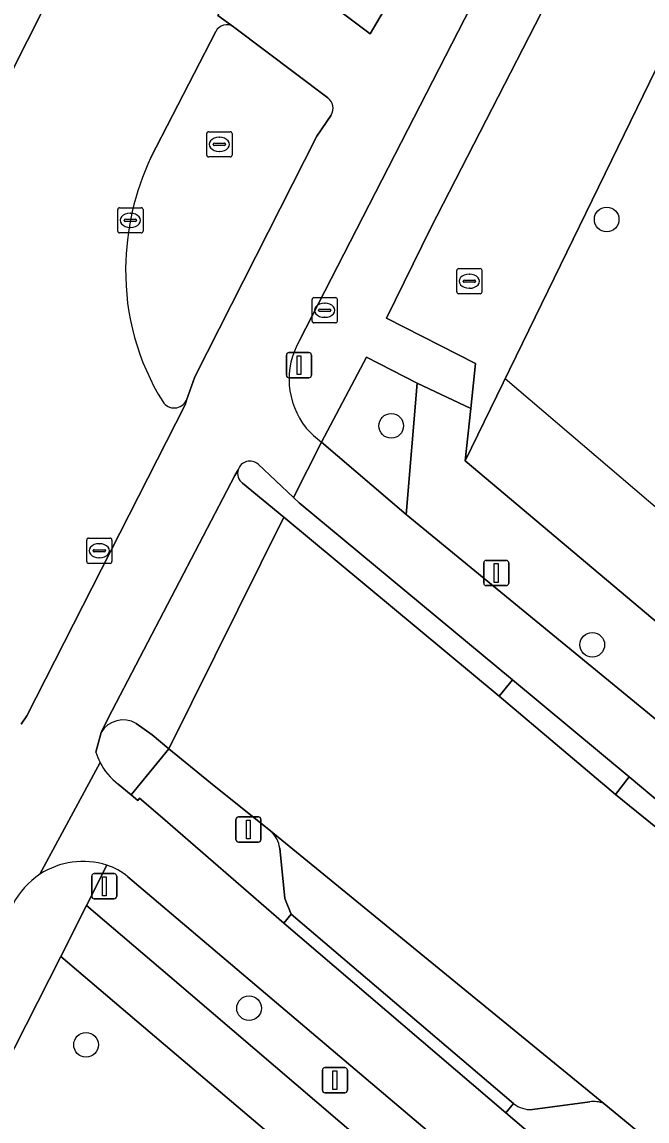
# Model space of a CAD drawing. Extents: x 161477 to 163040, y 383680 to 384871.
# Drawn here: x 161675.2 to 161699.99, y 384537.26 to 384580.85 of the extents above; entities that cross this region are included whole.
import ezdxf

# ---------------------------------------------------------------- set-up
doc = ezdxf.new("R2010")
doc.units = 0
for name, color, linetype in [('IMGEO_Berm_groen', 7, 'Continuous'), ('IMGEO_Boom', 7, 'Continuous'), ('IMGEO_Fietspad_gesloten', 7, 'Continuous'), ('IMGEO_Groenvoorziening', 7, 'Continuous'), ('IMGEO_Hek', 7, 'Continuous'), ('IMGEO_Kolk', 7, 'Continuous'), ('IMGEO_Lichtmast', 7, 'Continuous'), ('IMGEO_Parkeervlak_halfverhard', 7, 'Continuous'), ('IMGEO_Rijbaan_lokaal_gesloten', 7, 'Continuous'), ('IMGEO_Rijbaan_lokaal_open', 7, 'Continuous'), ('IMGEO_Rioolput', 7, 'Continuous'), ('IMGEO_Verkeersbordpaal', 7, 'Continuous'), ('IMGEO_Verkeerseiland_groen', 7, 'Continuous'), ('IMGEO_Verkeerseiland_open', 7, 'Continuous'), ('IMGEO_Voetpad_open', 7, 'Continuous')]:
    doc.layers.add(name, color=color, linetype=linetype)

msp = doc.modelspace()

# ---------------------------------------------------------------- linework, layer by layer
at = {"layer": 'IMGEO_Berm_groen'}
for points in [[(161685.071, 384548.759), (161682.681, 384550.668), (161681.026, 384552.017), (161679.526, 384550.201), (161679.798, 384549.968), (161679.856, 384550.067), (161680.679, 384549.366), (161685.58, 384545.099), (161685.872, 384545.456), (161685.627, 384546.087), (161685.421, 384548.076)], [(161678.56, 384547.407), (161677.753, 384545.804), (161681.058, 384542.99), (161731.371, 384500), (161746.134, 384487.423), (161749.434, 384491.319), (161747.506, 384491.552)], [(161742.471, 384493.27), (161738.494, 384496.491), (161732.151, 384501.995), (161718.936, 384513.436), (161679.396, 384546.949)], [(161694.702, 384537.947), (161694.395, 384537.587), (161698.057, 384534.466), (161699.909, 384536.614), (161699.78, 384536.72), (161698.275, 384537.951)], [(161697.718, 384538.021), (161695.443, 384537.714)]]:
    msp.add_lwpolyline(points, dxfattribs=at)
for centre, radius, start, end in [((161684.322, 384547.944), 1.107, 6.8457, 47.4196), ((161677.84, 384545.101), 2.415, 49.9034, 72.6647), ((161695.381, 384538.812), 1.1, 231.8707, 273.2189), ((161697.876, 384537.024), 1.009, 66.6889, 98.9851)]:
    msp.add_arc(centre, radius, start, end, dxfattribs=at)
at = {"layer": 'IMGEO_Boom'}
for centre in [(161698.392, 384573.016), (161689.845, 384564.831), (161697.821, 384556.146), (161684.205, 384541.732), (161677.738, 384540.281)]:
    msp.add_circle(centre, 0.489, dxfattribs=at)
at = {"layer": 'IMGEO_Fietspad_gesloten'}
for points in [[(161686.205, 384568.22), (161693.509, 384582.44), (161690.919, 384583.725), (161690.534, 384582.971), (161690.43, 384582.794), (161689.008, 384580.382), (161684.53, 384583.749), (161684.384, 384583.848), (161682.964, 384581.111), (161683.591, 384580.662), (161687.327, 384577.839)], [(161687.466, 384577.152), (161686.89, 384576.321), (161682.057, 384566.78), (161681.723, 384565.846), (161681.664, 384565.664), (161675.383, 384553.328), (161675.166, 384553)], [(161684.563, 384563.315), (161685.966, 384561.992), (161687.075, 384564.182)], [(161690.433, 384561.316), (161687.075, 384564.182), (161685.966, 384561.992), (161686.191, 384561.78), (161694.656, 384554.753), (161699.289, 384550.909), (161703.129, 384547.68)], [(161678.133, 384551.887), (161678.338, 384552.67), (161678.622, 384553.233), (161683.645, 384562.864), (161683.771, 384563.091)], [(161712.387, 384543.312), (161690.433, 384561.316)], [(161678.292, 384551.482), (161675.907, 384547.044)], [(161675.907, 384547.044), (161678.292, 384551.482)], [(161698.057, 384534.466), (161694.395, 384537.587), (161685.58, 384545.099), (161680.679, 384549.366), (161679.856, 384550.067), (161679.798, 384549.968), (161679.526, 384550.201), (161679.011, 384550.623)], [(161679.396, 384546.949), (161718.936, 384513.436), (161732.151, 384501.995), (161738.494, 384496.491), (161742.471, 384493.27)]]:
    msp.add_lwpolyline(points, dxfattribs=at)
for centre, radius, start, end in [((161687.009, 384577.417), 0.529, 329.9005, 52.9758), ((161688.902, 384566.676), 3.108, 150.2052, 218.446), ((161690.22, 384568.194), 5.098, 222.6058, 231.9049), ((161684.242, 384562.937), 0.496, 49.6734, 161.9114), ((161680.384, 384552.537), 2.343, 196.1067, 206.7625), ((161680.461, 384552.567), 2.425, 206.574, 233.286), ((161677.616, 384544.433), 3.12, 72.3791, 123.2032), ((161677.84, 384545.101), 2.415, 49.9034, 72.6647), ((161677.611, 384544.441), 3.111, 123.2095, 152.6815)]:
    msp.add_arc(centre, radius, start, end, dxfattribs=at)
at = {"layer": 'IMGEO_Groenvoorziening'}
for points in [[(161725.311, 384630.208), (161721.185, 384632.047), (161717.579, 384624.698), (161697.993, 384585.483), (161691.411, 384572.685), (161689.66, 384569.1), (161693.187, 384567.301), (161692.997, 384565.522), (161692.773, 384563.441)], [(161690.879, 384566.528), (161688.861, 384567.553), (161687.075, 384564.182), (161690.433, 384561.316)]]:
    msp.add_lwpolyline(points, close=True, dxfattribs=at)
for points in [[(161725.311, 384630.208), (161692.773, 384563.441), (161758.806, 384507.866), (161760.886, 384500.893), (161760.961, 384500.987), (161761.131, 384500.854)], [(161655.123, 384380.786), (161705.198, 384439.501), (161703.363, 384440.983), (161707.91, 384446.382), (161709.855, 384444.859), (161729.976, 384468.339), (161744.705, 384485.735), (161723.453, 384503.883), (161709.781, 384515.739), (161680.014, 384540.993), (161676.741, 384543.785), (161660.175, 384511.161), (161637.594, 384466.689), (161619.35, 384430.848), (161600.945, 384394.608), (161593.687, 384380.342), (161587.084, 384366.964)]]:
    msp.add_lwpolyline(points, dxfattribs=at)
at = {"layer": 'IMGEO_Hek'}
for points in [[(161725.311, 384630.208), (161694.364, 384566.706)], [(161694.364, 384566.706), (161703.664, 384558.776), (161724.439, 384541.249), (161745.033, 384523.877), (161742.926, 384521.23)]]:
    msp.add_lwpolyline(points, dxfattribs=at)
at = {"layer": 'IMGEO_Kolk'}
for p, q in [((161679.072, 384573.482), (161679.924, 384573.482)), ((161678.997, 384572.556), (161678.997, 384573.408)), ((161679.485, 384573.262), (161679.51, 384573.262)), ((161679.998, 384573.408), (161679.998, 384572.556)), ((161679.256, 384572.976), (161679.256, 384572.988)), ((161679.694, 384572.939), (161679.296, 384572.939)), ((161679.299, 384573.025), (161679.697, 384573.025)), ((161679.508, 384572.702), (161679.483, 384572.702)), ((161679.74, 384572.988), (161679.74, 384572.976)), ((161679.924, 384572.482), (161679.072, 384572.482))]:
    msp.add_line(p, q, dxfattribs=at)
for points in [[(161679.072, 384573.482), (161679.924, 384573.482)], [(161678.997, 384572.556), (161678.997, 384573.408)], [(161679.998, 384573.408), (161679.998, 384572.556)], [(161679.924, 384572.482), (161679.072, 384572.482)]]:
    msp.add_lwpolyline(points, dxfattribs=at)
for centre, radius, start, end in [((161679.074, 384573.406), 0.0765, 91.552, 178.448), ((161679.074, 384573.406), 0.0765, 91.552, 178.448), ((161679.922, 384573.406), 0.0765, 1.552, 88.448), ((161679.922, 384573.406), 0.0765, 1.552, 88.448), ((161679.296, 384572.985), 0.0403, 85.8775, 175.7526), ((161679.293, 384572.975), 0.0366, 178.938, 274.7102), ((161679.697, 384572.982), 0.043, 264.8664, 352.4533), ((161679.701, 384572.987), 0.0386, 1.7309, 96.639), ((161679.074, 384572.558), 0.0765, 181.552, 268.448), ((161679.074, 384572.558), 0.0765, 181.552, 268.448), ((161679.922, 384572.558), 0.0765, 271.552, 358.448), ((161679.922, 384572.558), 0.0765, 271.552, 358.448)]:
    msp.add_arc(centre, radius, start, end, dxfattribs=at)
for centre, major_axis, ratio, start_param, end_param in [((161679.484, 384572.982), (-0.387, 0.002), 0.722429, 4.712389, 7.853982), ((161679.509, 384572.982), (-0.39, 0.002), 0.717154, 1.570796, 4.712389)]:
    msp.add_ellipse(centre, major_axis=major_axis, ratio=ratio, start_param=start_param, end_param=end_param, dxfattribs=at)
at = {"layer": 'IMGEO_Lichtmast'}
for p, q in [((161685.689, 384566.838), (161685.689, 384567.638)), ((161685.689, 384567.638), (161685.689, 384566.838)), ((161685.789, 384567.738), (161686.579, 384567.738)), ((161686.579, 384567.738), (161685.789, 384567.738)), ((161686.679, 384567.638), (161686.679, 384566.838)), ((161686.679, 384566.838), (161686.679, 384567.638)), ((161686.579, 384566.738), (161685.789, 384566.738)), ((161685.789, 384566.738), (161686.579, 384566.738)), ((161693.515, 384558.592), (161693.515, 384559.392)), ((161693.515, 384559.392), (161693.515, 384558.592)), ((161693.615, 384559.492), (161694.405, 384559.492)), ((161694.405, 384559.492), (161693.615, 384559.492)), ((161694.505, 384559.392), (161694.505, 384558.592)), ((161694.505, 384558.592), (161694.505, 384559.392)), ((161694.405, 384558.492), (161693.615, 384558.492)), ((161693.615, 384558.492), (161694.405, 384558.492)), ((161683.685, 384548.42), (161683.685, 384549.22)), ((161683.685, 384549.22), (161683.685, 384548.42)), ((161683.785, 384549.32), (161684.575, 384549.32)), ((161684.575, 384549.32), (161683.785, 384549.32)), ((161684.675, 384549.22), (161684.675, 384548.42)), ((161684.675, 384548.42), (161684.675, 384549.22)), ((161684.575, 384548.32), (161683.785, 384548.32)), ((161683.785, 384548.32), (161684.575, 384548.32)), ((161687.115, 384538.477), (161687.115, 384539.277)), ((161687.115, 384539.277), (161687.115, 384538.477)), ((161687.215, 384539.377), (161688.005, 384539.377)), ((161688.005, 384539.377), (161687.215, 384539.377)), ((161688.105, 384539.277), (161688.105, 384538.477)), ((161688.105, 384538.477), (161688.105, 384539.277)), ((161688.005, 384538.377), (161687.215, 384538.377)), ((161687.215, 384538.377), (161688.005, 384538.377))]:
    msp.add_line(p, q, dxfattribs=at)
for points in [[(161686.109, 384567.613), (161686.259, 384567.613), (161686.259, 384566.863), (161686.109, 384566.863), (161686.109, 384567.613)], [(161693.935, 384559.367), (161694.085, 384559.367), (161694.085, 384558.617), (161693.935, 384558.617), (161693.935, 384559.367)], [(161684.105, 384549.195), (161684.255, 384549.195), (161684.255, 384548.445), (161684.105, 384548.445), (161684.105, 384549.195)], [(161687.535, 384539.252), (161687.685, 384539.252), (161687.685, 384538.502), (161687.535, 384538.502), (161687.535, 384539.252)]]:
    msp.add_lwpolyline(points, dxfattribs=at)
for centre, start, end in [((161685.789, 384567.638), 90, 180), ((161685.789, 384567.638), 90, 180), ((161686.579, 384567.638), 0, 90), ((161686.579, 384567.638), 360, 90), ((161685.789, 384566.838), 180, 270), ((161685.789, 384566.838), 180, 270), ((161686.579, 384566.838), 270, 0), ((161686.579, 384566.838), 270, 0), ((161693.615, 384559.392), 90, 180), ((161693.615, 384559.392), 90, 180), ((161694.405, 384559.392), 0, 90), ((161694.405, 384559.392), 360, 90), ((161693.615, 384558.592), 180, 270), ((161693.615, 384558.592), 180, 270), ((161694.405, 384558.592), 270, 0), ((161694.405, 384558.592), 270, 0), ((161683.785, 384549.22), 90, 180), ((161683.785, 384549.22), 90, 180), ((161684.575, 384549.22), 0, 90), ((161684.575, 384549.22), 360, 90), ((161683.785, 384548.42), 180, 270), ((161683.785, 384548.42), 180, 270), ((161684.575, 384548.42), 270, 0), ((161684.575, 384548.42), 270, 0), ((161687.215, 384539.277), 90, 180), ((161687.215, 384539.277), 90, 180), ((161688.005, 384539.277), 0, 90), ((161688.005, 384539.277), 360, 90), ((161687.215, 384538.477), 180, 270), ((161687.215, 384538.477), 180, 270), ((161688.005, 384538.477), 270, 0), ((161688.005, 384538.477), 270, 0)]:
    msp.add_arc(centre, 0.1, start, end, dxfattribs=at)
at = {"layer": 'IMGEO_Parkeervlak_halfverhard'}
for points in [[(161698.275, 384537.951), (161685.071, 384548.759)], [(161685.421, 384548.076), (161685.627, 384546.087), (161685.872, 384545.456), (161694.702, 384537.947)], [(161695.443, 384537.714), (161697.718, 384538.021)]]:
    msp.add_lwpolyline(points, dxfattribs=at)
for centre, radius, start, end in [((161684.322, 384547.944), 1.107, 6.8457, 47.4196), ((161695.381, 384538.812), 1.1, 231.8707, 273.2189), ((161697.876, 384537.024), 1.009, 66.6889, 98.9851)]:
    msp.add_arc(centre, radius, start, end, dxfattribs=at)
at = {"layer": 'IMGEO_Rijbaan_lokaal_gesloten'}
for points in [[(161683.591, 384580.662), (161682.964, 384581.111), (161684.384, 384583.848), (161684.53, 384583.749), (161685.788, 384586.262), (161685.799, 384586.292), (161685.811, 384586.321), (161683.226, 384588.391), (161680.64, 384590.46), (161679.234, 384587.729), (161677.707, 384584.647), (161673.111, 384575.596)], [(161680.307, 384575.468), (161682.884, 384580.472)], [(161675.166, 384553), (161675.383, 384553.328), (161681.664, 384565.664), (161681.723, 384565.846)], [(161683.771, 384563.091), (161683.645, 384562.864), (161678.622, 384553.233), (161678.338, 384552.67)], [(161685.58, 384561.202), (161683.948, 384562.557)], [(161679.729, 384553.028), (161680.363, 384552.576), (161681.026, 384552.017), (161685.58, 384561.202)], [(161716.216, 384537.169), (161711.444, 384540.818), (161704.786, 384545.311), (161698.747, 384550.205), (161694.124, 384554.107), (161685.58, 384561.202), (161681.026, 384552.017), (161682.681, 384550.668), (161685.071, 384548.759), (161698.275, 384537.951), (161699.78, 384536.72)]]:
    msp.add_lwpolyline(points, dxfattribs=at)
for centre, radius, start, end in [((161683.328, 384580.23), 0.506, 58.6748, 151.4098), ((161689.828, 384570.995), 10.519, 154.8357, 179.5264), ((161689.064, 384570.944), 9.756, 179.1881, 211.8947), ((161681.236, 384566.076), 0.538, 212.1767, 334.7488), ((161684.251, 384562.954), 0.499, 164.0376, 232.6391), ((161679.214, 384552.148), 1.02, 59.6672, 149.1986)]:
    msp.add_arc(centre, radius, start, end, dxfattribs=at)
at = {"layer": 'IMGEO_Rijbaan_lokaal_open'}
msp.add_lwpolyline([(161694.124, 384554.107), (161698.747, 384550.205), (161699.289, 384550.909), (161694.656, 384554.753)], close=True, dxfattribs=at)
at = {"layer": 'IMGEO_Rioolput'}
for p, q in [((161682.528, 384575.568), (161682.528, 384576.42)), ((161682.603, 384576.494), (161683.455, 384576.494)), ((161683.016, 384576.274), (161683.041, 384576.274)), ((161683.529, 384576.42), (161683.529, 384575.568)), ((161682.787, 384575.988), (161682.787, 384576)), ((161683.225, 384575.951), (161682.827, 384575.951)), ((161682.83, 384576.037), (161683.228, 384576.037)), ((161683.039, 384575.714), (161683.014, 384575.714)), ((161683.271, 384576), (161683.271, 384575.988)), ((161683.455, 384575.494), (161682.603, 384575.494)), ((161692.445, 384570.141), (161692.445, 384570.993)), ((161692.52, 384571.067), (161693.372, 384571.067)), ((161693.446, 384570.993), (161693.446, 384570.141)), ((161692.704, 384570.561), (161692.704, 384570.573)), ((161693.142, 384570.524), (161692.744, 384570.524)), ((161692.747, 384570.61), (161693.145, 384570.61)), ((161692.933, 384570.847), (161692.958, 384570.847)), ((161693.188, 384570.573), (161693.188, 384570.561)), ((161693.372, 384570.067), (161692.52, 384570.067)), ((161692.956, 384570.287), (161692.931, 384570.287)), ((161686.706, 384568.988), (161686.706, 384569.84)), ((161686.781, 384569.914), (161687.633, 384569.914)), ((161687.194, 384569.694), (161687.219, 384569.694)), ((161687.707, 384569.84), (161687.707, 384568.988)), ((161686.965, 384569.408), (161686.965, 384569.42)), ((161687.403, 384569.371), (161687.005, 384569.371)), ((161687.008, 384569.457), (161687.406, 384569.457)), ((161687.217, 384569.134), (161687.192, 384569.134)), ((161687.449, 384569.42), (161687.449, 384569.408)), ((161687.633, 384568.914), (161686.781, 384568.914)), ((161677.765, 384559.45), (161677.765, 384560.302)), ((161677.84, 384560.376), (161678.692, 384560.376)), ((161678.253, 384560.156), (161678.278, 384560.156)), ((161678.766, 384560.302), (161678.766, 384559.45)), ((161678.024, 384559.87), (161678.024, 384559.882)), ((161678.462, 384559.833), (161678.064, 384559.833)), ((161678.067, 384559.919), (161678.465, 384559.919)), ((161678.276, 384559.596), (161678.251, 384559.596)), ((161678.508, 384559.882), (161678.508, 384559.87)), ((161678.692, 384559.376), (161677.84, 384559.376))]:
    msp.add_line(p, q, dxfattribs=at)
for points in [[(161682.528, 384575.568), (161682.528, 384576.42)], [(161682.603, 384576.494), (161683.455, 384576.494)], [(161683.529, 384576.42), (161683.529, 384575.568)], [(161683.455, 384575.494), (161682.603, 384575.494)], [(161692.445, 384570.141), (161692.445, 384570.993)], [(161692.52, 384571.067), (161693.372, 384571.067)], [(161693.446, 384570.993), (161693.446, 384570.141)], [(161693.372, 384570.067), (161692.52, 384570.067)], [(161686.706, 384568.988), (161686.706, 384569.84)], [(161686.781, 384569.914), (161687.633, 384569.914)], [(161687.707, 384569.84), (161687.707, 384568.988)], [(161687.633, 384568.914), (161686.781, 384568.914)], [(161677.765, 384559.45), (161677.765, 384560.302)], [(161677.84, 384560.376), (161678.692, 384560.376)], [(161678.766, 384560.302), (161678.766, 384559.45)], [(161678.692, 384559.376), (161677.84, 384559.376)]]:
    msp.add_lwpolyline(points, dxfattribs=at)
for centre, radius, start, end in [((161682.605, 384576.418), 0.0765, 91.552, 178.448), ((161682.605, 384576.418), 0.0765, 91.552, 178.448), ((161683.453, 384576.418), 0.0765, 1.552, 88.448), ((161683.453, 384576.418), 0.0765, 1.552, 88.448), ((161682.827, 384575.997), 0.0403, 85.8775, 175.7526), ((161682.824, 384575.987), 0.0366, 178.938, 274.7102), ((161683.228, 384575.994), 0.043, 264.8664, 352.4533), ((161683.232, 384575.999), 0.0386, 1.7309, 96.639), ((161682.605, 384575.57), 0.0765, 181.552, 268.448), ((161682.605, 384575.57), 0.0765, 181.552, 268.448), ((161683.453, 384575.57), 0.0765, 271.552, 358.448), ((161683.453, 384575.57), 0.0765, 271.552, 358.448), ((161692.522, 384570.991), 0.0765, 91.552, 178.448), ((161692.522, 384570.991), 0.0765, 91.552, 178.448), ((161693.37, 384570.991), 0.0765, 1.552, 88.448), ((161693.37, 384570.991), 0.0765, 1.552, 88.448), ((161692.744, 384570.57), 0.0403, 85.8775, 175.7526), ((161692.741, 384570.56), 0.0366, 178.938, 274.7102), ((161693.145, 384570.567), 0.043, 264.8664, 352.4533), ((161693.149, 384570.572), 0.0386, 1.7309, 96.639), ((161692.522, 384570.143), 0.0765, 181.552, 268.448), ((161692.522, 384570.143), 0.0765, 181.552, 268.448), ((161693.37, 384570.143), 0.0765, 271.552, 358.448), ((161693.37, 384570.143), 0.0765, 271.552, 358.448), ((161686.783, 384569.838), 0.0765, 91.552, 178.448), ((161686.783, 384569.838), 0.0765, 91.552, 178.448), ((161687.631, 384569.838), 0.0765, 1.552, 88.448), ((161687.631, 384569.838), 0.0765, 1.552, 88.448), ((161687.005, 384569.417), 0.0403, 85.8775, 175.7526), ((161687.002, 384569.407), 0.0366, 178.938, 274.7102), ((161687.406, 384569.414), 0.043, 264.8664, 352.4533), ((161687.41, 384569.419), 0.0386, 1.7309, 96.639), ((161686.783, 384568.99), 0.0765, 181.552, 268.448), ((161686.783, 384568.99), 0.0765, 181.552, 268.448), ((161687.631, 384568.99), 0.0765, 271.552, 358.448), ((161687.631, 384568.99), 0.0765, 271.552, 358.448), ((161677.842, 384560.3), 0.0765, 91.552, 178.448), ((161677.842, 384560.3), 0.0765, 91.552, 178.448), ((161678.69, 384560.3), 0.0765, 1.552, 88.448), ((161678.69, 384560.3), 0.0765, 1.552, 88.448), ((161678.064, 384559.879), 0.0403, 85.8775, 175.7526), ((161678.061, 384559.869), 0.0366, 178.938, 274.7102), ((161678.465, 384559.876), 0.043, 264.8664, 352.4533), ((161678.469, 384559.881), 0.0386, 1.7309, 96.639), ((161677.842, 384559.452), 0.0765, 181.552, 268.448), ((161677.842, 384559.452), 0.0765, 181.552, 268.448), ((161678.69, 384559.452), 0.0765, 271.552, 358.448), ((161678.69, 384559.452), 0.0765, 271.552, 358.448)]:
    msp.add_arc(centre, radius, start, end, dxfattribs=at)
for centre, major_axis, ratio, start_param, end_param in [((161683.015, 384575.994), (-0.387, 0.002), 0.722429, 4.712389, 7.853982), ((161683.04, 384575.994), (-0.39, 0.002), 0.717154, 1.570796, 4.712389), ((161692.932, 384570.567), (-0.387, 0.002), 0.722429, 4.712389, 7.853982), ((161692.957, 384570.567), (-0.39, 0.002), 0.717154, 1.570796, 4.712389), ((161687.193, 384569.414), (-0.387, 0.002), 0.722429, 4.712389, 7.853982), ((161687.218, 384569.414), (-0.39, 0.002), 0.717154, 1.570796, 4.712389), ((161678.252, 384559.876), (-0.387, 0.002), 0.722429, 4.712389, 7.853982), ((161678.277, 384559.876), (-0.39, 0.002), 0.717154, 1.570796, 4.712389)]:
    msp.add_ellipse(centre, major_axis=major_axis, ratio=ratio, start_param=start_param, end_param=end_param, dxfattribs=at)
at = {"layer": 'IMGEO_Verkeersbordpaal'}
for p, q in [((161677.965, 384546.17), (161677.965, 384546.97)), ((161677.965, 384546.97), (161677.965, 384546.17)), ((161678.065, 384547.07), (161678.855, 384547.07)), ((161678.855, 384547.07), (161678.065, 384547.07)), ((161678.955, 384546.97), (161678.955, 384546.17)), ((161678.955, 384546.17), (161678.955, 384546.97)), ((161678.855, 384546.07), (161678.065, 384546.07)), ((161678.065, 384546.07), (161678.855, 384546.07))]:
    msp.add_line(p, q, dxfattribs=at)
msp.add_lwpolyline([(161678.385, 384546.945), (161678.535, 384546.945), (161678.535, 384546.195), (161678.385, 384546.195), (161678.385, 384546.945)], dxfattribs=at)
for centre, start, end in [((161678.065, 384546.97), 90, 180), ((161678.065, 384546.97), 90, 180), ((161678.855, 384546.97), 0, 90), ((161678.855, 384546.97), 360, 90), ((161678.065, 384546.17), 180, 270), ((161678.065, 384546.17), 180, 270), ((161678.855, 384546.17), 270, 0), ((161678.855, 384546.17), 270, 0)]:
    msp.add_arc(centre, 0.1, start, end, dxfattribs=at)
at = {"layer": 'IMGEO_Verkeerseiland_groen'}
for points in [[(161673.111, 384575.596), (161677.707, 384584.647)], [(161682.884, 384580.472), (161680.307, 384575.468)], [(161687.327, 384577.839), (161683.591, 384580.662)], [(161681.723, 384565.846), (161682.057, 384566.78), (161686.89, 384576.321), (161687.466, 384577.152)]]:
    msp.add_lwpolyline(points, dxfattribs=at)
for centre, radius, start, end in [((161683.328, 384580.23), 0.506, 58.6748, 151.4098), ((161687.009, 384577.417), 0.529, 329.9005, 52.9758), ((161689.828, 384570.995), 10.519, 154.8357, 179.5264), ((161689.064, 384570.944), 9.756, 179.1881, 211.8947), ((161681.236, 384566.076), 0.538, 212.1767, 334.7488)]:
    msp.add_arc(centre, radius, start, end, dxfattribs=at)
at = {"layer": 'IMGEO_Verkeerseiland_open'}
for points in [[(161683.948, 384562.557), (161685.58, 384561.202), (161694.124, 384554.107), (161694.656, 384554.753), (161686.191, 384561.78), (161685.966, 384561.992), (161684.563, 384563.315)], [(161681.026, 384552.017), (161680.363, 384552.576), (161679.729, 384553.028)], [(161678.338, 384552.67), (161678.133, 384551.887)], [(161679.011, 384550.623), (161679.526, 384550.201), (161681.026, 384552.017)], [(161703.129, 384547.68), (161699.289, 384550.909), (161698.747, 384550.205), (161704.786, 384545.311), (161711.444, 384540.818), (161716.216, 384537.169), (161722.044, 384532.421)]]:
    msp.add_lwpolyline(points, dxfattribs=at)
for centre, radius, start, end in [((161684.251, 384562.954), 0.499, 164.0376, 232.6391), ((161684.242, 384562.937), 0.496, 49.6734, 161.9114), ((161679.214, 384552.148), 1.02, 59.6672, 149.1986), ((161680.384, 384552.537), 2.343, 196.1067, 206.7625), ((161680.461, 384552.567), 2.425, 206.574, 233.286)]:
    msp.add_arc(centre, radius, start, end, dxfattribs=at)
at = {"layer": 'IMGEO_Voetpad_open'}
for points in [[(161803.913, 384809.963), (161803.161, 384808.473), (161750.618, 384697.888), (161747.376, 384691.207), (161744.067, 384684.424), (161742.516, 384681.245), (161742.249, 384680.698), (161714.176, 384623.884), (161700.887, 384597.12), (161693.509, 384582.44), (161686.205, 384568.22)], [(161687.075, 384564.182), (161688.861, 384567.553), (161690.879, 384566.528), (161692.997, 384565.522), (161693.187, 384567.301), (161689.66, 384569.1), (161691.411, 384572.685), (161697.993, 384585.483), (161717.579, 384624.698), (161721.185, 384632.047), (161728.709, 384647.38), (161729.219, 384648.412), (161741.125, 384672.506), (161751.678, 384693.98)], [(161685.788, 384586.262), (161684.53, 384583.749), (161689.008, 384580.382), (161690.43, 384582.794)], [(161692.773, 384563.441), (161692.997, 384565.522), (161690.879, 384566.528), (161690.433, 384561.316), (161712.387, 384543.312)], [(161717.624, 384539.425), (161723.613, 384534.474), (161725.811, 384532.656), (161726.09, 384532.33), (161756.765, 384506.541), (161757.471, 384504.592), (161758.111, 384502.394), (161757.185, 384501.335), (161758.742, 384499.932), (161758.86, 384499.826), (161759.408, 384499.333), (161759.518, 384499.242), (161759.565, 384499.296), (161760.886, 384500.893), (161758.806, 384507.866), (161692.773, 384563.441)], [(161637.594, 384466.689), (161660.175, 384511.161), (161676.741, 384543.785), (161677.753, 384545.804), (161678.56, 384547.407)]]:
    msp.add_lwpolyline(points, dxfattribs=at)
for points in [[(161681.058, 384542.99), (161677.753, 384545.804), (161676.741, 384543.785), (161680.014, 384540.993), (161709.781, 384515.739), (161723.453, 384503.883), (161744.705, 384485.735), (161744.854, 384485.911), (161746.134, 384487.423), (161731.371, 384500)], [(161685.872, 384545.456), (161685.58, 384545.099), (161694.395, 384537.587), (161694.702, 384537.947)]]:
    msp.add_lwpolyline(points, close=True, dxfattribs=at)
for centre, radius, start, end in [((161688.902, 384566.676), 3.108, 150.2052, 218.446), ((161690.22, 384568.194), 5.098, 222.6058, 231.9049), ((161677.616, 384544.433), 3.12, 72.3791, 123.2032), ((161677.611, 384544.441), 3.111, 123.2095, 152.6815)]:
    msp.add_arc(centre, radius, start, end, dxfattribs=at)

doc.saveas('drawing.dxf')
